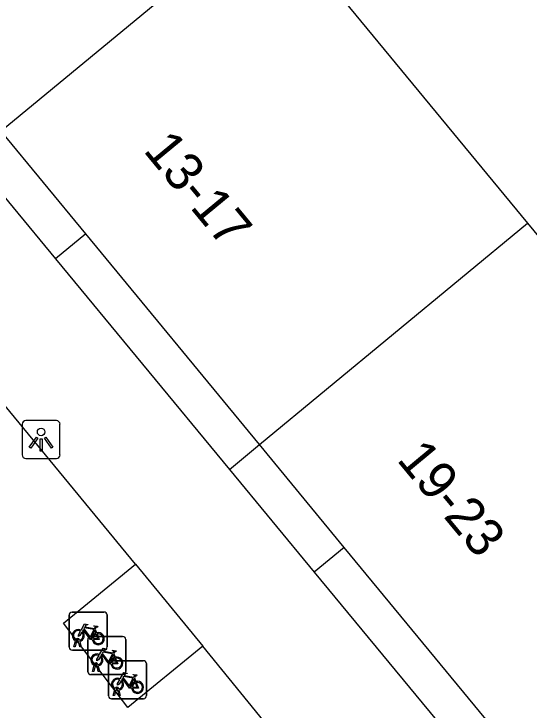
# Model space of a CAD drawing. Extents: x 162347 to 162868, y 381221 to 381813.
# Drawn here: x 162505.45 to 162519.02, y 381719.03 to 381737.36 of the extents above; entities that cross this region are included whole.
import ezdxf

# ---------------------------------------------------------------- set-up
doc = ezdxf.new("R2010")
doc.units = 0
for name, color, linetype in [('IMGEO_Fietsenrek', 7, 'Continuous'), ('IMGEO_Lichtpunt', 7, 'Continuous'), ('IMGEO_Pand', 7, 'Continuous'), ('IMGEO_Pand_nummerreeks', 7, 'Continuous'), ('IMGEO_Voetpad_open', 7, 'Continuous')]:
    doc.layers.add(name, color=color, linetype=linetype)

msp = doc.modelspace()

# ---------------------------------------------------------------- linework, layer by layer
at = {"layer": 'IMGEO_Fietsenrek'}
for p, q in [((162506.902, 381720.685), (162506.902, 381721.526)), ((162506.902, 381721.526), (162506.902, 381720.685)), ((162506.977, 381721.61), (162507.818, 381721.61)), ((162507.818, 381721.61), (162506.977, 381721.61)), ((162507.902, 381721.535), (162507.902, 381720.694)), ((162507.902, 381720.694), (162507.902, 381721.535)), ((162507.589, 381721.159), (162507.625, 381721.064)), ((162507.466, 381720.967), (162508.307, 381720.967)), ((162508.307, 381720.967), (162507.466, 381720.967)), ((162507.029, 381720.694), (162507.068, 381720.854)), ((162507.098, 381720.842), (162507.063, 381720.694)), ((162507.14, 381720.866), (162507.139, 381720.87)), ((162507.181, 381720.694), (162507.147, 381720.836)), ((162507.171, 381720.877), (162507.172, 381720.87)), ((162507.179, 381720.84), (162507.214, 381720.694)), ((162507.391, 381720.042), (162507.391, 381720.883)), ((162507.391, 381720.883), (162507.391, 381720.042)), ((162508.391, 381720.892), (162508.391, 381720.051)), ((162508.391, 381720.051), (162508.391, 381720.892)), ((162507.827, 381720.61), (162506.986, 381720.61)), ((162506.986, 381720.61), (162507.827, 381720.61)), ((162507.063, 381720.694), (162507.029, 381720.694)), ((162507.214, 381720.694), (162507.181, 381720.694)), ((162508.078, 381720.516), (162508.114, 381720.421)), ((162507.518, 381720.051), (162507.557, 381720.211)), ((162507.587, 381720.199), (162507.552, 381720.051)), ((162507.629, 381720.223), (162507.628, 381720.227)), ((162507.67, 381720.051), (162507.636, 381720.193)), ((162507.66, 381720.234), (162507.661, 381720.227)), ((162507.668, 381720.197), (162507.703, 381720.051)), ((162507.936, 381719.404), (162507.936, 381720.245)), ((162507.936, 381720.245), (162507.936, 381719.404)), ((162508.011, 381720.329), (162508.852, 381720.329)), ((162508.852, 381720.329), (162508.011, 381720.329)), ((162508.936, 381720.254), (162508.936, 381719.413)), ((162508.936, 381719.413), (162508.936, 381720.254)), ((162507.552, 381720.051), (162507.518, 381720.051)), ((162507.703, 381720.051), (162507.67, 381720.051)), ((162508.316, 381719.967), (162507.475, 381719.967)), ((162507.475, 381719.967), (162508.316, 381719.967)), ((162508.623, 381719.878), (162508.659, 381719.783)), ((162508.063, 381719.413), (162508.102, 381719.573)), ((162508.132, 381719.561), (162508.097, 381719.413)), ((162508.174, 381719.585), (162508.173, 381719.589)), ((162508.215, 381719.413), (162508.181, 381719.555)), ((162508.205, 381719.596), (162508.206, 381719.589)), ((162508.213, 381719.559), (162508.248, 381719.413)), ((162508.861, 381719.329), (162508.02, 381719.329)), ((162508.02, 381719.329), (162508.861, 381719.329)), ((162508.097, 381719.413), (162508.063, 381719.413)), ((162508.248, 381719.413), (162508.215, 381719.413))]:
    msp.add_line(p, q, dxfattribs=at)
for points in [[(162507.215, 381721.136), (162507.31, 381721.3), (162507.396, 381721.286), (162507.398, 381721.277), (162507.342, 381721.266), (162507.315, 381721.221), (162507.571, 381721.18)], [(162507.236, 381721.084), (162507.184, 381720.994), (162507.144, 381720.969), (162507.145, 381721.016), (162507.2, 381721.11)], [(162507.511, 381720.892), (162507.461, 381720.892), (162507.27, 381721.143), (162507.251, 381721.111)], [(162507.558, 381721.155), (162507.301, 381721.196), (162507.284, 381721.167), (162507.451, 381720.947), (162507.558, 381721.155)], [(162507.606, 381721.057), (162507.576, 381721.134), (162507.467, 381720.916), (162507.51, 381720.916)], [(162507.571, 381721.18), (162507.596, 381721.229), (162507.59, 381721.233), (162507.567, 381721.237), (162507.555, 381721.244), (162507.554, 381721.247), (162507.556, 381721.252), (162507.651, 381721.237), (162507.653, 381721.227), (162507.643, 381721.214), (162507.631, 381721.208), (162507.617, 381721.214), (162507.589, 381721.159)], [(162507.54, 381720.916), (162507.66, 381720.915), (162507.616, 381721.029)], [(162507.636, 381721.036), (162507.691, 381720.891), (162507.541, 381720.891)], [(162507.704, 381720.493), (162507.799, 381720.657), (162507.885, 381720.643), (162507.887, 381720.634), (162507.831, 381720.623), (162507.804, 381720.578), (162508.06, 381720.537)], [(162508.047, 381720.512), (162507.79, 381720.553), (162507.773, 381720.524), (162507.94, 381720.304), (162508.047, 381720.512)], [(162508.06, 381720.537), (162508.085, 381720.586), (162508.079, 381720.59), (162508.056, 381720.594), (162508.044, 381720.601), (162508.043, 381720.604), (162508.045, 381720.609), (162508.14, 381720.594), (162508.142, 381720.584), (162508.132, 381720.571), (162508.12, 381720.565), (162508.106, 381720.571), (162508.078, 381720.516)], [(162507.725, 381720.441), (162507.673, 381720.351), (162507.633, 381720.326), (162507.634, 381720.373), (162507.689, 381720.467)], [(162508, 381720.249), (162507.95, 381720.249), (162507.759, 381720.5), (162507.74, 381720.468)], [(162508.095, 381720.414), (162508.065, 381720.491), (162507.956, 381720.273), (162507.999, 381720.273)], [(162508.029, 381720.273), (162508.149, 381720.272), (162508.105, 381720.386)], [(162508.125, 381720.393), (162508.18, 381720.248), (162508.03, 381720.248)], [(162508.249, 381719.855), (162508.344, 381720.019), (162508.43, 381720.005), (162508.432, 381719.996), (162508.376, 381719.985), (162508.349, 381719.94), (162508.605, 381719.899)], [(162508.27, 381719.803), (162508.218, 381719.713), (162508.178, 381719.688), (162508.179, 381719.735), (162508.234, 381719.829)], [(162508.545, 381719.611), (162508.495, 381719.611), (162508.304, 381719.862), (162508.285, 381719.83)], [(162508.592, 381719.874), (162508.335, 381719.915), (162508.318, 381719.886), (162508.485, 381719.666), (162508.592, 381719.874)], [(162508.64, 381719.776), (162508.61, 381719.853), (162508.501, 381719.635), (162508.544, 381719.635)], [(162508.605, 381719.899), (162508.63, 381719.948), (162508.624, 381719.952), (162508.601, 381719.956), (162508.589, 381719.963), (162508.588, 381719.966), (162508.59, 381719.971), (162508.685, 381719.956), (162508.687, 381719.946), (162508.677, 381719.933), (162508.665, 381719.927), (162508.651, 381719.933), (162508.623, 381719.878)], [(162508.574, 381719.635), (162508.694, 381719.634), (162508.65, 381719.748)], [(162508.67, 381719.755), (162508.725, 381719.61), (162508.575, 381719.61)]]:
    msp.add_lwpolyline(points, dxfattribs=at)
for centre, radius, start, end in [((162506.98, 381721.532), 0.0779, 92.4484, 184.2845), ((162506.98, 381721.532), 0.0779, 92.4484, 184.2845), ((162507.824, 381721.532), 0.0779, 2.4484, 94.2845), ((162507.824, 381721.532), 0.0779, 2.4484, 94.2845), ((162507.142, 381720.995), 0.159, 62.6766, 242.1369), ((162507.142, 381720.995), 0.129, 63.3192, 238.903), ((162507.142, 381720.995), 0.159, 283.5766, 46.6042), ((162507.122, 381720.866), 0.0499, 12.8025, 158.6934), ((162507.142, 381720.995), 0.129, 283.6043, 43.4302), ((162507.469, 381720.889), 0.0779, 92.4484, 184.2845), ((162507.469, 381720.889), 0.0779, 92.4484, 184.2845), ((162507.669, 381720.911), 0.159, 113.3408, 178.3217), ((162507.669, 381720.911), 0.159, 187.0065, 105.7708), ((162507.669, 381720.911), 0.129, 113.923, 177.9556), ((162507.669, 381720.911), 0.129, 188.6715, 104.5883), ((162508.313, 381720.889), 0.0779, 2.4484, 94.2845), ((162508.313, 381720.889), 0.0779, 2.4484, 94.2845), ((162507.142, 381720.995), 0.159, 253.9967, 271.7867), ((162507.122, 381720.866), 0.0174, 12.8025, 163.4502), ((162507.142, 381720.995), 0.129, 253.415, 269.0204), ((162506.98, 381720.688), 0.0779, 182.4484, 274.2845), ((162506.98, 381720.688), 0.0779, 182.4484, 274.2845), ((162507.824, 381720.688), 0.0779, 272.4484, 4.2845), ((162507.824, 381720.688), 0.0779, 272.4484, 4.2845), ((162507.631, 381720.352), 0.159, 62.6766, 242.1369), ((162507.631, 381720.352), 0.129, 63.3192, 238.903), ((162507.631, 381720.352), 0.129, 283.6043, 43.4302), ((162507.631, 381720.352), 0.159, 283.5766, 46.6042), ((162508.158, 381720.268), 0.159, 113.3408, 178.3217), ((162508.158, 381720.268), 0.159, 187.0065, 105.7708), ((162508.158, 381720.268), 0.129, 113.923, 177.9556), ((162508.158, 381720.268), 0.129, 188.6715, 104.5883), ((162507.611, 381720.223), 0.0499, 12.8025, 158.6934), ((162507.631, 381720.352), 0.159, 253.9967, 271.7867), ((162507.611, 381720.223), 0.0174, 12.8025, 163.4502), ((162507.631, 381720.352), 0.129, 253.415, 269.0204), ((162508.014, 381720.251), 0.0779, 92.4484, 184.2845), ((162508.014, 381720.251), 0.0779, 92.4484, 184.2845), ((162508.858, 381720.251), 0.0779, 2.4484, 94.2845), ((162508.858, 381720.251), 0.0779, 2.4484, 94.2845), ((162507.469, 381720.045), 0.0779, 182.4484, 274.2845), ((162507.469, 381720.045), 0.0779, 182.4484, 274.2845), ((162508.313, 381720.045), 0.0779, 272.4484, 4.2845), ((162508.313, 381720.045), 0.0779, 272.4484, 4.2845), ((162508.176, 381719.714), 0.159, 62.6766, 242.1369), ((162508.176, 381719.714), 0.129, 63.3192, 238.903), ((162508.176, 381719.714), 0.159, 283.5766, 46.6042), ((162508.156, 381719.585), 0.0499, 12.8025, 158.6934), ((162508.176, 381719.714), 0.129, 283.6043, 43.4302), ((162508.703, 381719.63), 0.159, 113.3408, 178.3217), ((162508.703, 381719.63), 0.159, 187.0065, 105.7708), ((162508.703, 381719.63), 0.129, 113.923, 177.9556), ((162508.703, 381719.63), 0.129, 188.6715, 104.5883), ((162508.176, 381719.714), 0.159, 253.9967, 271.7867), ((162508.156, 381719.585), 0.0174, 12.8025, 163.4502), ((162508.176, 381719.714), 0.129, 253.415, 269.0204), ((162508.014, 381719.407), 0.0779, 182.4484, 274.2845), ((162508.014, 381719.407), 0.0779, 182.4484, 274.2845), ((162508.858, 381719.407), 0.0779, 272.4484, 4.2845), ((162508.858, 381719.407), 0.0779, 272.4484, 4.2845)]:
    msp.add_arc(centre, radius, start, end, dxfattribs=at)
at = {"layer": 'IMGEO_Lichtpunt'}
for p, q in [((162506.566, 381726.652), (162505.758, 381726.652)), ((162506.566, 381726.652), (162505.758, 381726.652)), ((162505.664, 381726.557), (162505.664, 381725.75)), ((162505.664, 381726.557), (162505.664, 381725.75)), ((162506.66, 381725.75), (162506.66, 381726.557)), ((162506.66, 381725.75), (162506.66, 381726.557)), ((162505.758, 381725.656), (162506.566, 381725.656)), ((162505.758, 381725.656), (162506.566, 381725.656))]:
    msp.add_line(p, q, dxfattribs=at)
for points in [[(162506.038, 381726.221), (162506.077, 381726.193), (162505.889, 381725.931), (162505.851, 381725.958), (162506.038, 381726.221)], [(162506.14, 381726.173), (162506.187, 381726.173), (162506.187, 381725.851), (162506.14, 381725.851), (162506.14, 381726.173)], [(162506.25, 381726.193), (162506.288, 381726.22), (162506.475, 381725.958), (162506.436, 381725.93), (162506.25, 381726.193)]]:
    msp.add_lwpolyline(points, dxfattribs=at)
msp.add_circle((162506.163, 381726.355), 0.0994, dxfattribs=at)
for centre, start, end in [((162505.758, 381726.557), 90, 180), ((162505.758, 381726.557), 90, 180), ((162506.566, 381726.557), 0, 90), ((162506.566, 381726.557), 0, 90), ((162505.758, 381725.75), 180, 270), ((162505.758, 381725.75), 180, 270), ((162506.566, 381725.75), 270, 0), ((162506.566, 381725.75), 270, 360)]:
    msp.add_arc(centre, 0.0946, start, end, dxfattribs=at)
at = {"layer": 'IMGEO_Pand'}
for points in [[(162512.168, 381740.102), (162505.106, 381734.275)], [(162512.168, 381740.102), (162518.981, 381731.851)], [(162507.34, 381731.568), (162505.106, 381734.275)], [(162511.916, 381726.022), (162518.981, 381731.851)], [(162518.981, 381731.851), (162525.696, 381723.717)], [(162511.916, 381726.022), (162507.34, 381731.568)], [(162514.15, 381723.315), (162511.916, 381726.022)], [(162518.63, 381717.886), (162514.15, 381723.315)]]:
    msp.add_lwpolyline(points, dxfattribs=at)
at = {"layer": 'IMGEO_Voetpad_open'}
for points in [[(162504.305, 381733.614), (162506.542, 381730.909)], [(162507.34, 381731.568), (162506.542, 381730.909)], [(162506.542, 381730.909), (162511.123, 381725.368)], [(162508.651, 381722.872), (162503.699, 381728.875)], [(162511.123, 381725.368), (162511.916, 381726.022)], [(162511.123, 381725.368), (162513.359, 381722.662)], [(162514.15, 381723.315), (162513.359, 381722.662)], [(162510.426, 381720.718), (162508.452, 381719.099), (162506.749, 381721.315), (162508.651, 381722.872)], [(162508.651, 381722.872), (162510.426, 381720.718)], [(162513.359, 381722.662), (162517.837, 381717.246)], [(162514.818, 381715.325), (162510.426, 381720.718)]]:
    msp.add_lwpolyline(points, dxfattribs=at)

# ---------------------------------------------------------------- texts
at = {"layer": 'IMGEO_Pand_nummerreeks'}
for s, rotation, p in [('13-17', 309.5396, (162508.835, 381733.759)), ('19-23', 309.6485, (162515.511, 381725.618))]:
    msp.add_text(s, height=1, rotation=rotation, dxfattribs=at).set_placement(p)

doc.saveas('drawing.dxf')
